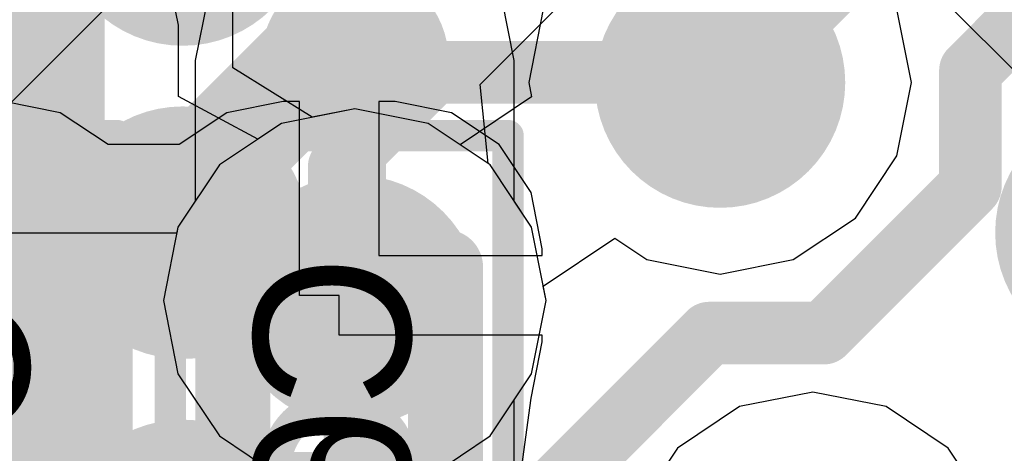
# Model space of a CAD drawing. Header units: millimetres. Extents: x -2 to 68, y -2 to 27.4.
# Tile 403 of 594: x 38.364 to 39.938, y 19.648 to 20.34. Entities that reach past the tile are written whole.
import ezdxf

# ---------------------------------------------------------------- set-up
doc = ezdxf.new("R2010")
doc.units = ezdxf.units.MM
for name, color, linetype in [('BottomLayer', 5, 'Continuous'), ('BottomPaste', 16, 'Continuous'), ('BottomSolder', 6, 'Continuous'), ('DrillGuide', 244, 'Continuous'), ('Mechanical10', 56, 'Continuous'), ('Mechanical17', 56, 'Continuous'), ('Mechanical6', 56, 'Continuous'), ('MidLayer1', 16, 'Continuous'), ('MidLayer2', 76, 'Continuous'), ('MidLayer3', 90, 'Continuous'), ('MidLayer4', 156, 'Continuous'), ('MidLayer5', 130, 'Continuous'), ('MidLayer6', 216, 'Continuous'), ('MidLayer7', 6, 'Continuous'), ('MidLayer8', 54, 'Continuous'), ('MultiLayer', 9, 'Continuous'), ('TopLayer', 1, 'Continuous'), ('TopPaste', 8, 'Continuous'), ('TopSolder', 216, 'Continuous'), ('ViaHoleLayer', 16, 'Continuous')]:
    doc.layers.add(name, color=color, linetype=linetype)

# ---------------------------------------------------------------- blocks, each defined once
blk = doc.blocks.new('BGA486C50P27X27_1400X1400X125_227')
at = {"layer": 'TopLayer', "const_width": 0.1}
blk.add_lwpolyline([(4.45, -2.5, 1), (4.55, -2.5, 1)], format="xyb", close=True, dxfattribs=at)
at = {"layer": 'TopPaste', "const_width": 0.1}
blk.add_lwpolyline([(4.45, -2.5, 1), (4.55, -2.5, 1)], format="xyb", close=True, dxfattribs=at)
at = {"layer": 'TopSolder', "const_width": 0.2016}
for points in [[(3.8992, -2.5, 1), (4.1008, -2.5, 1)], [(4.3992, -2.5, 1), (4.6008, -2.5, 1)], [(4.8992, -2.5, 1), (5.1008, -2.5, 1)], [(3.8992, -4, 1), (4.1008, -4, 1)], [(4.3992, -4, 1), (4.6008, -4, 1)], [(4.8992, -4, 1), (5.1008, -4, 1)]]:
    blk.add_lwpolyline(points, format="xyb", close=True, dxfattribs=at)
blk = doc.blocks.new('CAP_0201_B_367')
at = {"layer": 'BottomLayer', "const_width": 0.0806}
for points in [[(-0.3897, 0.0894, 1), (-0.3091, 0.0894, 1)], [(-0.2409, 0.0894, 1), (-0.1603, 0.0894, 1)], [(0.1603, 0.0894, 1), (0.2409, 0.0894, 1)], [(0.3091, 0.0894, 1), (0.3897, 0.0894, 1)], [(-0.3897, -0.0894, 1), (-0.3091, -0.0894, 1)], [(-0.2409, -0.0894, 1), (-0.1603, -0.0894, 1)], [(0.1603, -0.0894, 1), (0.2409, -0.0894, 1)], [(0.3091, -0.0894, 1), (0.3897, -0.0894, 1)]]:
    blk.add_lwpolyline(points, format="xyb", close=True, dxfattribs=at)
at = {"layer": 'BottomLayer'}
for points in [[(-0.2006, 0.17), (-0.3494, 0.17), (-0.2006, -0.17), (-0.3494, -0.17)], [(0.2006, -0.17), (0.3494, -0.17), (0.2006, 0.17), (0.3494, 0.17)], [(-0.12, 0.0894), (-0.43, 0.0894), (-0.12, -0.0894), (-0.43, -0.0894)], [(0.12, -0.0894), (0.43, -0.0894), (0.12, 0.0894), (0.43, 0.0894)]]:
    blk.add_solid(points, dxfattribs=at)
at = {"layer": 'BottomPaste', "const_width": 0.0806}
for points in [[(-0.3897, 0.0894, 1), (-0.3091, 0.0894, 1)], [(-0.2409, 0.0894, 1), (-0.1603, 0.0894, 1)], [(0.1603, 0.0894, 1), (0.2409, 0.0894, 1)], [(0.3091, 0.0894, 1), (0.3897, 0.0894, 1)], [(-0.3897, -0.0894, 1), (-0.3091, -0.0894, 1)], [(-0.2409, -0.0894, 1), (-0.1603, -0.0894, 1)], [(0.1603, -0.0894, 1), (0.2409, -0.0894, 1)], [(0.3091, -0.0894, 1), (0.3897, -0.0894, 1)]]:
    blk.add_lwpolyline(points, format="xyb", close=True, dxfattribs=at)
at = {"layer": 'BottomPaste'}
for points in [[(-0.2006, 0.17), (-0.3494, 0.17), (-0.2006, -0.17), (-0.3494, -0.17)], [(0.2006, -0.17), (0.3494, -0.17), (0.2006, 0.17), (0.3494, 0.17)], [(-0.12, 0.0894), (-0.43, 0.0894), (-0.12, -0.0894), (-0.43, -0.0894)], [(0.12, -0.0894), (0.43, -0.0894), (0.12, 0.0894), (0.43, 0.0894)]]:
    blk.add_solid(points, dxfattribs=at)
at = {"layer": 'BottomSolder', "const_width": 0.0806}
for points in [[(-0.3897, 0.0894, 1), (-0.3091, 0.0894, 1)], [(-0.2409, 0.0894, 1), (-0.1603, 0.0894, 1)], [(0.1603, 0.0894, 1), (0.2409, 0.0894, 1)], [(0.3091, 0.0894, 1), (0.3897, 0.0894, 1)], [(-0.3897, -0.0894, 1), (-0.3091, -0.0894, 1)], [(-0.2409, -0.0894, 1), (-0.1603, -0.0894, 1)], [(0.1603, -0.0894, 1), (0.2409, -0.0894, 1)], [(0.3091, -0.0894, 1), (0.3897, -0.0894, 1)]]:
    blk.add_lwpolyline(points, format="xyb", close=True, dxfattribs=at)
at = {"layer": 'BottomSolder'}
for points in [[(-0.2006, 0.17), (-0.3494, 0.17), (-0.2006, -0.17), (-0.3494, -0.17)], [(0.2006, -0.17), (0.3494, -0.17), (0.2006, 0.17), (0.3494, 0.17)], [(-0.12, 0.0894), (-0.43, 0.0894), (-0.12, -0.0894), (-0.43, -0.0894)], [(0.12, -0.0894), (0.43, -0.0894), (0.12, 0.0894), (0.43, 0.0894)]]:
    blk.add_solid(points, dxfattribs=at)
at = {"layer": 'Mechanical10', "const_width": 0.12}
for points in [[(0.32, 0.17), (-0.32, 0.17)], [(-0.32, -0.17), (-0.32, 0.17)], [(0.32, -0.17), (0.32, 0.17)], [(0.32, -0.17), (-0.32, -0.17)]]:
    blk.add_lwpolyline(points, dxfattribs=at)
at = {"layer": 'Mechanical10', "const_width": 0.06}
for points in [[(-0.35, 0.17, 1), (-0.29, 0.17, 1)], [(-0.35, 0.17, 1), (-0.29, 0.17, 1)], [(0.29, 0.17, 1), (0.35, 0.17, 1)], [(0.29, 0.17, 1), (0.35, 0.17, 1)], [(-0.35, -0.17, 1), (-0.29, -0.17, 1)], [(-0.35, -0.17, 1), (-0.29, -0.17, 1)], [(0.29, -0.17, 1), (0.35, -0.17, 1)], [(0.29, -0.17, 1), (0.35, -0.17, 1)]]:
    blk.add_lwpolyline(points, format="xyb", close=True, dxfattribs=at)
at = {"layer": 'Mechanical6', "const_width": 0.05}
for points in [[(0.53, 0.27), (-0.53, 0.27)], [(-0.53, -0.27), (-0.53, 0.27)], [(0.53, -0.27), (0.53, 0.27)], [(0, -0.135), (0, 0.135)], [(0.135, 0), (-0.135, 0)], [(0.53, -0.27), (-0.53, -0.27)]]:
    blk.add_lwpolyline(points, dxfattribs=at)
at = {"layer": 'Mechanical6'}
for points, const_width in [([(-0.5425, 0.27, 1), (-0.5175, 0.27, 1)], 0.025), ([(-0.5425, 0.27, 1), (-0.5175, 0.27, 1)], 0.025), ([(0.5175, 0.27, 1), (0.5425, 0.27, 1)], 0.025), ([(0.5175, 0.27, 1), (0.5425, 0.27, 1)], 0.025), ([(-0.0125, 0.135, 1), (0.0125, 0.135, 1)], 0.025), ([(0.1013, 0, 1), (-0.1013, 0, 1)], 0.05), ([(-0.1475, 0, 1), (-0.1225, 0, 1)], 0.025), ([(-0.1138, 0, 1), (-0.0888, 0, 1)], 0.025), ([(0.0888, 0, 1), (0.1138, 0, 1)], 0.025), ([(0.1225, 0, 1), (0.1475, 0, 1)], 0.025), ([(-0.0125, -0.135, 1), (0.0125, -0.135, 1)], 0.025), ([(-0.5425, -0.27, 1), (-0.5175, -0.27, 1)], 0.025), ([(-0.5425, -0.27, 1), (-0.5175, -0.27, 1)], 0.025), ([(0.5175, -0.27, 1), (0.5425, -0.27, 1)], 0.025), ([(0.5175, -0.27, 1), (0.5425, -0.27, 1)], 0.025)]:
    blk.add_lwpolyline(points, format="xyb", close=True, dxfattribs=dict(at, const_width=const_width))
blk = doc.blocks.new('CAP_0201_B_380')
at = {"layer": 'BottomLayer', "const_width": 0.0806}
for points in [[(-0.3897, 0.0894, 1), (-0.3091, 0.0894, 1)], [(-0.2409, 0.0894, 1), (-0.1603, 0.0894, 1)], [(0.1603, 0.0894, 1), (0.2409, 0.0894, 1)], [(0.3091, 0.0894, 1), (0.3897, 0.0894, 1)], [(-0.3897, -0.0894, 1), (-0.3091, -0.0894, 1)], [(-0.2409, -0.0894, 1), (-0.1603, -0.0894, 1)], [(0.1603, -0.0894, 1), (0.2409, -0.0894, 1)], [(0.3091, -0.0894, 1), (0.3897, -0.0894, 1)]]:
    blk.add_lwpolyline(points, format="xyb", close=True, dxfattribs=at)
at = {"layer": 'BottomLayer'}
for points in [[(-0.2006, 0.17), (-0.3494, 0.17), (-0.2006, -0.17), (-0.3494, -0.17)], [(0.2006, -0.17), (0.3494, -0.17), (0.2006, 0.17), (0.3494, 0.17)], [(-0.12, 0.0894), (-0.43, 0.0894), (-0.12, -0.0894), (-0.43, -0.0894)], [(0.12, -0.0894), (0.43, -0.0894), (0.12, 0.0894), (0.43, 0.0894)]]:
    blk.add_solid(points, dxfattribs=at)
at = {"layer": 'BottomPaste', "const_width": 0.0806}
for points in [[(-0.3897, 0.0894, 1), (-0.3091, 0.0894, 1)], [(-0.2409, 0.0894, 1), (-0.1603, 0.0894, 1)], [(0.1603, 0.0894, 1), (0.2409, 0.0894, 1)], [(0.3091, 0.0894, 1), (0.3897, 0.0894, 1)], [(-0.3897, -0.0894, 1), (-0.3091, -0.0894, 1)], [(-0.2409, -0.0894, 1), (-0.1603, -0.0894, 1)], [(0.1603, -0.0894, 1), (0.2409, -0.0894, 1)], [(0.3091, -0.0894, 1), (0.3897, -0.0894, 1)]]:
    blk.add_lwpolyline(points, format="xyb", close=True, dxfattribs=at)
at = {"layer": 'BottomPaste'}
for points in [[(-0.2006, 0.17), (-0.3494, 0.17), (-0.2006, -0.17), (-0.3494, -0.17)], [(0.2006, -0.17), (0.3494, -0.17), (0.2006, 0.17), (0.3494, 0.17)], [(-0.12, 0.0894), (-0.43, 0.0894), (-0.12, -0.0894), (-0.43, -0.0894)], [(0.12, -0.0894), (0.43, -0.0894), (0.12, 0.0894), (0.43, 0.0894)]]:
    blk.add_solid(points, dxfattribs=at)
at = {"layer": 'BottomSolder', "const_width": 0.0806}
for points in [[(-0.3897, 0.0894, 1), (-0.3091, 0.0894, 1)], [(-0.2409, 0.0894, 1), (-0.1603, 0.0894, 1)], [(0.1603, 0.0894, 1), (0.2409, 0.0894, 1)], [(0.3091, 0.0894, 1), (0.3897, 0.0894, 1)], [(-0.3897, -0.0894, 1), (-0.3091, -0.0894, 1)], [(-0.2409, -0.0894, 1), (-0.1603, -0.0894, 1)], [(0.1603, -0.0894, 1), (0.2409, -0.0894, 1)], [(0.3091, -0.0894, 1), (0.3897, -0.0894, 1)]]:
    blk.add_lwpolyline(points, format="xyb", close=True, dxfattribs=at)
at = {"layer": 'BottomSolder'}
for points in [[(-0.2006, 0.17), (-0.3494, 0.17), (-0.2006, -0.17), (-0.3494, -0.17)], [(0.2006, -0.17), (0.3494, -0.17), (0.2006, 0.17), (0.3494, 0.17)], [(-0.12, 0.0894), (-0.43, 0.0894), (-0.12, -0.0894), (-0.43, -0.0894)], [(0.12, -0.0894), (0.43, -0.0894), (0.12, 0.0894), (0.43, 0.0894)]]:
    blk.add_solid(points, dxfattribs=at)
at = {"layer": 'Mechanical10', "const_width": 0.12}
for points in [[(0.32, 0.17), (-0.32, 0.17)], [(-0.32, -0.17), (-0.32, 0.17)], [(0.32, -0.17), (0.32, 0.17)], [(0.32, -0.17), (-0.32, -0.17)]]:
    blk.add_lwpolyline(points, dxfattribs=at)
at = {"layer": 'Mechanical10', "const_width": 0.06}
for points in [[(-0.35, 0.17, 1), (-0.29, 0.17, 1)], [(-0.35, 0.17, 1), (-0.29, 0.17, 1)], [(0.29, 0.17, 1), (0.35, 0.17, 1)], [(0.29, 0.17, 1), (0.35, 0.17, 1)], [(-0.35, -0.17, 1), (-0.29, -0.17, 1)], [(-0.35, -0.17, 1), (-0.29, -0.17, 1)], [(0.29, -0.17, 1), (0.35, -0.17, 1)], [(0.29, -0.17, 1), (0.35, -0.17, 1)]]:
    blk.add_lwpolyline(points, format="xyb", close=True, dxfattribs=at)
at = {"layer": 'Mechanical6', "const_width": 0.05}
for points in [[(0.53, 0.27), (-0.53, 0.27)], [(-0.53, -0.27), (-0.53, 0.27)], [(0.53, -0.27), (0.53, 0.27)], [(0, -0.135), (0, 0.135)], [(0.135, 0), (-0.135, 0)], [(0.53, -0.27), (-0.53, -0.27)]]:
    blk.add_lwpolyline(points, dxfattribs=at)
at = {"layer": 'Mechanical6'}
for points, const_width in [([(-0.5425, 0.27, 1), (-0.5175, 0.27, 1)], 0.025), ([(-0.5425, 0.27, 1), (-0.5175, 0.27, 1)], 0.025), ([(0.5175, 0.27, 1), (0.5425, 0.27, 1)], 0.025), ([(0.5175, 0.27, 1), (0.5425, 0.27, 1)], 0.025), ([(-0.0125, 0.135, 1), (0.0125, 0.135, 1)], 0.025), ([(0.1013, 0, 1), (-0.1013, 0, 1)], 0.05), ([(-0.1475, 0, 1), (-0.1225, 0, 1)], 0.025), ([(-0.1138, 0, 1), (-0.0888, 0, 1)], 0.025), ([(0.0888, 0, 1), (0.1138, 0, 1)], 0.025), ([(0.1225, 0, 1), (0.1475, 0, 1)], 0.025), ([(-0.0125, -0.135, 1), (0.0125, -0.135, 1)], 0.025), ([(-0.5425, -0.27, 1), (-0.5175, -0.27, 1)], 0.025), ([(-0.5425, -0.27, 1), (-0.5175, -0.27, 1)], 0.025), ([(0.5175, -0.27, 1), (0.5425, -0.27, 1)], 0.025), ([(0.5175, -0.27, 1), (0.5425, -0.27, 1)], 0.025)]:
    blk.add_lwpolyline(points, format="xyb", close=True, dxfattribs=dict(at, const_width=const_width))

msp = doc.modelspace()

# ---------------------------------------------------------------- linework, layer by layer
at = {"layer": 'BottomLayer'}
for p, q in [((38.4294, 20.1916), (38.3394, 20.2095)), ((38.4294, 20.1916), (38.3394, 20.2095)), ((38.7856, 20.2095), (38.6956, 20.1916)), ((38.7856, 20.2095), (38.6956, 20.1916)), ((38.8115, 20.2095), (38.7856, 20.2095)), ((38.8115, 20.2095), (38.7856, 20.2095)), ((38.8115, 19.9), (38.8115, 20.2095)), ((38.8115, 19.9), (38.8115, 20.2095)), ((38.9644, 20.2095), (38.9385, 20.2095)), ((38.9385, 20.2095), (38.9385, 19.9635)), ((38.9644, 20.2095), (38.9385, 20.2095)), ((38.9385, 20.2095), (38.9385, 19.9635)), ((39.0544, 20.1916), (38.9644, 20.2095)), ((39.0544, 20.1916), (38.9644, 20.2095)), ((38.5057, 20.1407), (38.4294, 20.1916)), ((38.5057, 20.1407), (38.4294, 20.1916)), ((38.6956, 20.1916), (38.6193, 20.1407)), ((38.6956, 20.1916), (38.6193, 20.1407)), ((39.1307, 20.1407), (39.0544, 20.1916)), ((39.1307, 20.1407), (39.0544, 20.1916)), ((38.6193, 20.1407), (38.5057, 20.1407)), ((38.6193, 20.1407), (38.5057, 20.1407)), ((39.1816, 20.0644), (39.1307, 20.1407)), ((39.1816, 20.0644), (39.1307, 20.1407)), ((39.1995, 19.9744), (39.1816, 20.0644)), ((39.1995, 19.9744), (39.1816, 20.0644)), ((39.1995, 19.9635), (39.1995, 19.9744)), ((39.1995, 19.9635), (39.1995, 19.9744)), ((38.9385, 19.9635), (39.1995, 19.9635)), ((38.9385, 19.9635), (39.1995, 19.9635)), ((38.875, 19.9), (38.8115, 19.9)), ((38.875, 19.9), (38.8115, 19.9)), ((38.875, 19.8365), (38.875, 19.9)), ((38.875, 19.8365), (38.875, 19.9)), ((39.1995, 19.8365), (38.875, 19.8365)), ((39.1995, 19.8365), (38.875, 19.8365)), ((39.1995, 19.8256), (39.1995, 19.8365)), ((39.1995, 19.8256), (39.1995, 19.8365)), ((39.1816, 19.7356), (39.1995, 19.8256)), ((39.1816, 19.7356), (39.1995, 19.8256)), ((39.1667, 19.6267), (39.1816, 19.7356)), ((39.1667, 19.6267), (39.1816, 19.7356))]:
    msp.add_line(p, q, dxfattribs=at)
for points, const_width in [([(39.3838, 20.2397, 1), (39.5838, 20.2397, 1)], 0.2), ([(39.0012, 20.2562, 1), (39.0512, 20.2562, 1)], 0.05), ([(39.0012, 20.2562, 1), (39.0512, 20.2562, 1)], 0.05), ([(39.4423, 20.2562, 1), (39.4923, 20.2562, 1)], 0.05), ([(39.4423, 20.2562, 1), (39.4923, 20.2562, 1)], 0.05), ([(39.4588, 20.2397, 1), (39.5088, 20.2397, 1)], 0.05), ([(38.85, 20.105, 1), (38.9, 20.105, 1)], 0.05), ([(38.85, 20.105, 1), (38.9, 20.105, 1)], 0.05), ([(38.85, 19.9, 1), (38.9, 19.9, 1)], 0.05), ([(38.85, 19.9, 1), (38.9, 19.9, 1)], 0.05)]:
    msp.add_lwpolyline(points, format="xyb", close=True, dxfattribs=dict(at, const_width=const_width))
at = {"layer": 'BottomLayer', "const_width": 0.1}
for points in [[(38.875, 20.105), (39.0262, 20.2562)], [(39.0262, 20.2562), (39.4673, 20.2562)], [(39.4673, 20.2562), (39.4838, 20.2397)], [(38.875, 19.9), (38.875, 20.105)], [(38.25, 19.9), (38.875, 19.9)]]:
    msp.add_lwpolyline(points, dxfattribs=at)
at = {"layer": 'DrillGuide'}
for points, const_width in [([(39.4338, 20.2397, 1), (39.5338, 20.2397, 1)], 0.1), ([(38.875, 20.275, 1), (38.925, 20.275, 1)], 0.05), ([(38.85, 19.8919, 1), (38.95, 19.8919, 1)], 0.1)]:
    msp.add_lwpolyline(points, format="xyb", close=True, dxfattribs=dict(at, const_width=const_width))
at = {"layer": 'MidLayer1'}
for p, q in [((38.6645, 20.3725), (38.6451, 20.275)), ((39.1549, 20.275), (39.1355, 20.3725)), ((38.6451, 20.275), (38.6451, 20.0504)), ((39.1549, 20.0504), (39.1549, 20.275)), ((38.6451, 20.0504), (38.6174, 20.0089)), ((39.1826, 20.0089), (39.1549, 20.0504)), ((38.6174, 20.0089), (38.5941, 19.8919)), ((39.2059, 19.8919), (39.1826, 20.0089)), ((38.5941, 19.8919), (38.6174, 19.7748)), ((39.1826, 19.7748), (39.2059, 19.8919)), ((38.6174, 19.7748), (38.6837, 19.6756)), ((39.1163, 19.6756), (39.1826, 19.7748)), ((38.6837, 19.6756), (38.7829, 19.6093)), ((39.0171, 19.6093), (39.1163, 19.6756))]:
    msp.add_line(p, q, dxfattribs=at)
for points, const_width in [([(38.825, 20.275, 1), (38.975, 20.275, 1)], 0.15), ([(39.3838, 20.2397, 1), (39.5838, 20.2397, 1)], 0.2), ([(38.875, 20.275, 1), (38.925, 20.275, 1)], 0.05), ([(38.8, 19.8919, 1), (39, 19.8919, 1)], 0.2), ([(38.875, 19.8919, 1), (38.925, 19.8919, 1)], 0.05)]:
    msp.add_lwpolyline(points, format="xyb", close=True, dxfattribs=dict(at, const_width=const_width))
at = {"layer": 'MidLayer1', "const_width": 0.1}
msp.add_lwpolyline([(38.9, 19.8919), (38.9, 20.275)], dxfattribs=at)
at = {"layer": 'MidLayer2'}
for p, q in [((39.7132, 20.4993), (40.2594, 19.9531)), ((38.9, 20.1977), (38.7829, 20.1745)), ((39.0171, 20.1745), (38.9, 20.1977)), ((38.7829, 20.1745), (38.6837, 20.1082)), ((39.1163, 20.1082), (39.0171, 20.1745)), ((38.6837, 20.1082), (38.6174, 20.0089)), ((39.1826, 20.0089), (39.1163, 20.1082)), ((38.6174, 20.0089), (38.5941, 19.8919)), ((39.2059, 19.8919), (39.1826, 20.0089)), ((38.5941, 19.8919), (38.6174, 19.7748)), ((39.1826, 19.7748), (39.2059, 19.8919)), ((38.6174, 19.7748), (38.6837, 19.6756)), ((39.1163, 19.6756), (39.1826, 19.7748)), ((38.6837, 19.6756), (38.7829, 19.6093)), ((39.0171, 19.6093), (39.1163, 19.6756))]:
    msp.add_line(p, q, dxfattribs=at)
at = {"layer": 'MidLayer2', "const_width": 0.2}
for points in [[(39.3838, 20.2397, 1), (39.5838, 20.2397, 1)], [(38.8, 19.8919, 1), (39, 19.8919, 1)]]:
    msp.add_lwpolyline(points, format="xyb", close=True, dxfattribs=at)
at = {"layer": 'MidLayer3'}
for p, q in [((38.6183, 20.3311), (38.5989, 20.4286)), ((38.6183, 20.2172), (38.6183, 20.3311)), ((38.7453, 20.1493), (38.6183, 20.2172)), ((38.9, 20.1977), (38.7829, 20.1745)), ((39.0171, 20.1745), (38.9, 20.1977)), ((38.7829, 20.1745), (38.7453, 20.1493)), ((39.1163, 20.1082), (39.0171, 20.1745)), ((39.1826, 20.0089), (39.1163, 20.1082)), ((39.2059, 19.8919), (39.1826, 20.0089)), ((39.1826, 19.7748), (39.2059, 19.8919)), ((39.1163, 19.6756), (39.1826, 19.7748)), ((39.0171, 19.6093), (39.1163, 19.6756))]:
    msp.add_line(p, q, dxfattribs=at)
at = {"layer": 'MidLayer3', "const_width": 0.1}
for points in [[(38.1305, 20.564), (38.3634, 20.3311)], [(38.3634, 19.4403), (38.3634, 20.3311)]]:
    msp.add_lwpolyline(points, dxfattribs=at)
at = {"layer": 'MidLayer3'}
for points, const_width in [([(39.3838, 20.2397, 1), (39.5838, 20.2397, 1)], 0.2), ([(38.3384, 20.3311, 1), (38.3884, 20.3311, 1)], 0.05), ([(38.3384, 20.3311, 1), (38.3884, 20.3311, 1)], 0.05), ([(38.8, 19.8919, 1), (39, 19.8919, 1)], 0.2)]:
    msp.add_lwpolyline(points, format="xyb", close=True, dxfattribs=dict(at, const_width=const_width))
at = {"layer": 'MidLayer4'}
for p, q in [((38.9, 20.1977), (38.7829, 20.1745)), ((39.0171, 20.1745), (38.9, 20.1977)), ((38.7829, 20.1745), (38.6837, 20.1082)), ((39.1163, 20.1082), (39.0171, 20.1745)), ((38.6837, 20.1082), (38.6174, 20.0089)), ((39.1826, 20.0089), (39.1163, 20.1082)), ((38.6174, 20.0089), (38.5941, 19.8919)), ((39.2059, 19.8919), (39.1826, 20.0089)), ((38.5941, 19.8919), (38.6174, 19.7748)), ((39.1826, 19.7748), (39.2059, 19.8919)), ((38.6174, 19.7748), (38.6837, 19.6756)), ((39.1163, 19.6756), (39.1826, 19.7748)), ((38.6837, 19.6756), (38.7829, 19.6093)), ((39.0171, 19.6093), (39.1163, 19.6756))]:
    msp.add_line(p, q, dxfattribs=at)
at = {"layer": 'MidLayer4', "const_width": 0.2}
for points in [[(39.3838, 20.2397, 1), (39.5838, 20.2397, 1)], [(38.8, 19.8919, 1), (39, 19.8919, 1)]]:
    msp.add_lwpolyline(points, format="xyb", close=True, dxfattribs=at)
at = {"layer": 'MidLayer5'}
for p, q in [((38.7049, 20.2634), (38.7049, 21.0414)), ((38.8319, 20.1842), (38.7049, 20.2634)), ((38.9, 20.1977), (38.8319, 20.1842)), ((39.0171, 20.1745), (38.9, 20.1977)), ((39.1163, 20.1082), (39.0171, 20.1745)), ((39.1826, 20.0089), (39.1163, 20.1082)), ((39.2059, 19.8919), (39.1826, 20.0089)), ((39.1826, 19.7748), (39.2059, 19.8919)), ((39.1549, 19.7334), (39.1826, 19.7748)), ((39.1549, 19.3557), (39.1549, 19.7334))]:
    msp.add_line(p, q, dxfattribs=at)
at = {"layer": 'MidLayer5', "const_width": 0.1}
for points in [[(38.45, 19.2052), (38.45, 22.55)], [(38.9, 19.2501), (38.9, 19.8919)]]:
    msp.add_lwpolyline(points, dxfattribs=at)
at = {"layer": 'MidLayer5'}
for points, const_width in [([(39.3838, 20.2397, 1), (39.5838, 20.2397, 1)], 0.2), ([(38.8, 19.8919, 1), (39, 19.8919, 1)], 0.2), ([(38.875, 19.8919, 1), (38.925, 19.8919, 1)], 0.05)]:
    msp.add_lwpolyline(points, format="xyb", close=True, dxfattribs=dict(at, const_width=const_width))
at = {"layer": 'MidLayer6'}
for p, q in [((39.0418, 20.899), (38.2381, 20.0954)), ((39.1005, 20.2368), (39.3462, 20.4825)), ((39.1129, 20.1104), (39.1005, 20.2368)), ((39.1163, 20.1082), (39.1129, 20.1104)), ((39.1826, 20.0089), (39.1163, 20.1082)), ((39.2059, 19.8919), (39.1826, 20.0089)), ((39.1826, 19.7748), (39.2059, 19.8919)), ((39.1163, 19.6756), (39.1826, 19.7748)), ((39.0171, 19.6093), (39.1163, 19.6756))]:
    msp.add_line(p, q, dxfattribs=at)
at = {"layer": 'MidLayer6', "const_width": 0.1}
for points in [[(38.4184, 19.9151), (39.2873, 20.7841)], [(38.4184, 19.4069), (38.4184, 19.9151)]]:
    msp.add_lwpolyline(points, dxfattribs=at)
at = {"layer": 'MidLayer6'}
for points, const_width in [([(39.3838, 20.2397, 1), (39.5838, 20.2397, 1)], 0.2), ([(38.8, 19.8919, 1), (39, 19.8919, 1)], 0.2), ([(38.3934, 19.9151, 1), (38.4434, 19.9151, 1)], 0.05), ([(38.3934, 19.9151, 1), (38.4434, 19.9151, 1)], 0.05)]:
    msp.add_lwpolyline(points, format="xyb", close=True, dxfattribs=dict(at, const_width=const_width))
at = {"layer": 'MidLayer7'}
for p, q in [((39.2012, 20.3568), (39.1779, 20.2397)), ((39.2012, 20.3568), (39.1779, 20.2397)), ((39.7897, 20.2397), (39.7664, 20.3568)), ((39.1779, 20.2397), (39.1825, 20.2167)), ((39.1779, 20.2397), (39.1825, 20.2167)), ((39.7664, 20.1227), (39.7897, 20.2397)), ((39.1825, 20.2167), (39.0682, 20.1403)), ((39.1825, 20.2167), (39.0682, 20.1403)), ((38.9, 20.1977), (38.7829, 20.1745)), ((38.9, 20.1977), (38.7829, 20.1745)), ((39.0171, 20.1745), (38.9, 20.1977)), ((39.0171, 20.1745), (38.9, 20.1977)), ((38.7829, 20.1745), (38.6837, 20.1082)), ((38.7829, 20.1745), (38.6837, 20.1082)), ((39.0682, 20.1403), (39.0171, 20.1745)), ((39.0682, 20.1403), (39.0171, 20.1745)), ((39.7001, 20.0234), (39.7664, 20.1227)), ((38.6837, 20.1082), (38.6174, 20.0089)), ((38.6837, 20.1082), (38.6174, 20.0089)), ((39.6008, 19.9571), (39.7001, 20.0234)), ((38.6174, 20.0089), (38.5941, 19.8919)), ((38.6174, 20.0089), (38.6155, 19.9992)), ((38.6155, 19.9992), (37.4331, 19.9992)), ((39.2013, 19.9149), (39.3156, 19.9913)), ((39.3156, 19.9913), (39.3667, 19.9571)), ((39.3667, 19.9571), (39.4838, 19.9339)), ((39.4838, 19.9339), (39.6008, 19.9571)), ((39.2059, 19.8919), (39.2013, 19.9149)), ((38.5941, 19.8919), (38.6174, 19.7748)), ((39.1826, 19.7748), (39.2059, 19.8919)), ((38.6174, 19.7748), (38.6837, 19.6756)), ((39.1163, 19.6756), (39.1826, 19.7748)), ((39.6321, 19.7456), (39.515, 19.7223)), ((39.7492, 19.7223), (39.6321, 19.7456)), ((39.515, 19.7223), (39.4158, 19.656)), ((39.8484, 19.656), (39.7492, 19.7223)), ((38.6837, 19.6756), (38.7829, 19.6093)), ((39.0171, 19.6093), (39.1163, 19.6756)), ((39.4158, 19.656), (39.3495, 19.5568)), ((39.9147, 19.5568), (39.8484, 19.656))]:
    msp.add_line(p, q, dxfattribs=at)
at = {"layer": 'MidLayer7', "const_width": 0.2}
for points in [[(39.3838, 20.2397, 1), (39.5838, 20.2397, 1)], [(38.8, 19.8919, 1), (39, 19.8919, 1)]]:
    msp.add_lwpolyline(points, format="xyb", close=True, dxfattribs=at)
at = {"layer": 'MidLayer8'}
for p, q in [((39.2012, 20.3568), (39.1779, 20.2397)), ((39.7897, 20.2397), (39.7664, 20.3568)), ((39.1779, 20.2397), (39.1825, 20.2167)), ((39.7664, 20.1227), (39.7897, 20.2397)), ((39.1825, 20.2167), (39.0682, 20.1403)), ((38.9, 20.1977), (38.7829, 20.1745)), ((39.0171, 20.1745), (38.9, 20.1977)), ((38.7829, 20.1745), (38.6837, 20.1082)), ((39.0682, 20.1403), (39.0171, 20.1745)), ((39.7001, 20.0234), (39.7664, 20.1227)), ((38.6837, 20.1082), (38.6174, 20.0089)), ((39.6008, 19.9571), (39.7001, 20.0234)), ((38.6174, 20.0089), (38.5941, 19.8919)), ((39.2013, 19.9149), (39.3156, 19.9913)), ((39.3156, 19.9913), (39.3667, 19.9571)), ((39.3667, 19.9571), (39.4838, 19.9339)), ((39.4838, 19.9339), (39.6008, 19.9571)), ((39.2059, 19.8919), (39.2013, 19.9149)), ((38.5941, 19.8919), (38.6174, 19.7748)), ((39.1826, 19.7748), (39.2059, 19.8919)), ((38.6174, 19.7748), (38.6837, 19.6756)), ((39.1163, 19.6756), (39.1826, 19.7748)), ((39.6321, 19.7456), (39.515, 19.7223)), ((39.7492, 19.7223), (39.6321, 19.7456)), ((39.515, 19.7223), (39.4158, 19.656)), ((39.8484, 19.656), (39.7492, 19.7223)), ((38.6837, 19.6756), (38.7829, 19.6093)), ((39.0171, 19.6093), (39.1163, 19.6756)), ((39.4158, 19.656), (39.3495, 19.5568)), ((39.9147, 19.5568), (39.8484, 19.656))]:
    msp.add_line(p, q, dxfattribs=at)
at = {"layer": 'MidLayer8', "const_width": 0.2}
for points in [[(39.3838, 20.2397, 1), (39.5838, 20.2397, 1)], [(38.8, 19.8919, 1), (39, 19.8919, 1)]]:
    msp.add_lwpolyline(points, format="xyb", close=True, dxfattribs=at)
at = {"layer": 'MultiLayer'}
for points, const_width in [([(38.825, 20.275, 1), (38.975, 20.275, 1)], 0.15), ([(39.3838, 20.2397, 1), (39.5838, 20.2397, 1)], 0.2), ([(38.8, 19.8919, 1), (39, 19.8919, 1)], 0.2)]:
    msp.add_lwpolyline(points, format="xyb", close=True, dxfattribs=dict(at, const_width=const_width))
at = {"layer": 'TopLayer'}
for points, const_width in [([(39.4838, 20.2507), (39.8544, 20.6213)], 0.15), ([(39.8838, 20.2588), (40.125, 20.5)], 0.1), ([(38.625, 20), (38.9, 20.275)], 0.1), ([(39.4838, 20.2397), (39.4838, 20.2507)], 0.15), ([(39.8838, 20.074), (39.8838, 20.2588)], 0.1), ([(39.6495, 19.8397), (39.8838, 20.074)], 0.1), ([(39.0696, 19.443), (39.4664, 19.8397)], 0.1), ([(39.4664, 19.8397), (39.6495, 19.8397)], 0.1)]:
    msp.add_lwpolyline(points, dxfattribs=dict(at, const_width=const_width))
for points, const_width in [([(38.825, 20.275, 1), (38.975, 20.275, 1)], 0.15), ([(39.3838, 20.2397, 1), (39.5838, 20.2397, 1)], 0.2), ([(38.875, 20.275, 1), (38.925, 20.275, 1)], 0.05), ([(39.4463, 20.2507, 1), (39.5213, 20.2507, 1)], 0.075), ([(39.4463, 20.2507, 1), (39.5213, 20.2507, 1)], 0.075), ([(39.4463, 20.2397, 1), (39.5213, 20.2397, 1)], 0.075), ([(39.8588, 20.2588, 1), (39.9088, 20.2588, 1)], 0.05), ([(39.8588, 20.2588, 1), (39.9088, 20.2588, 1)], 0.05), ([(39.8588, 20.074, 1), (39.9088, 20.074, 1)], 0.05), ([(39.8588, 20.074, 1), (39.9088, 20.074, 1)], 0.05), ([(38.6, 20, 1), (38.65, 20, 1)], 0.05), ([(39.4414, 19.8397, 1), (39.4914, 19.8397, 1)], 0.05), ([(39.4414, 19.8397, 1), (39.4914, 19.8397, 1)], 0.05), ([(39.6245, 19.8397, 1), (39.6745, 19.8397, 1)], 0.05), ([(39.6245, 19.8397, 1), (39.6745, 19.8397, 1)], 0.05)]:
    msp.add_lwpolyline(points, format="xyb", close=True, dxfattribs=dict(at, const_width=const_width))
at = {"layer": 'ViaHoleLayer'}
for points, const_width in [([(39.4338, 20.2397, 1), (39.5338, 20.2397, 1)], 0.1), ([(38.875, 20.275, 1), (38.925, 20.275, 1)], 0.05), ([(38.85, 19.8919, 1), (38.95, 19.8919, 1)], 0.1)]:
    msp.add_lwpolyline(points, format="xyb", close=True, dxfattribs=dict(at, const_width=const_width))

# ---------------------------------------------------------------- block references
for name, p, rotation in [('BGA486C50P27X27_1400X1400X125_227', (36.125, 15.5), 90), ('CAP_0201_B_367', (38.25, 19.625), 270), ('CAP_0201_B_380', (38.875, 19.625), 270)]:
    msp.add_blockref(name, p, dxfattribs=dict(rotation=rotation))

# ---------------------------------------------------------------- texts
at = {"layer": 'Mechanical17', "text_generation_flag": 2}
for s, p in [('C68', (38.989, 19.9644)), ('C71', (38.3794, 19.9136))]:
    msp.add_text(s, height=0.25, rotation=90, dxfattribs=at).set_placement(p)

doc.saveas('drawing.dxf')
